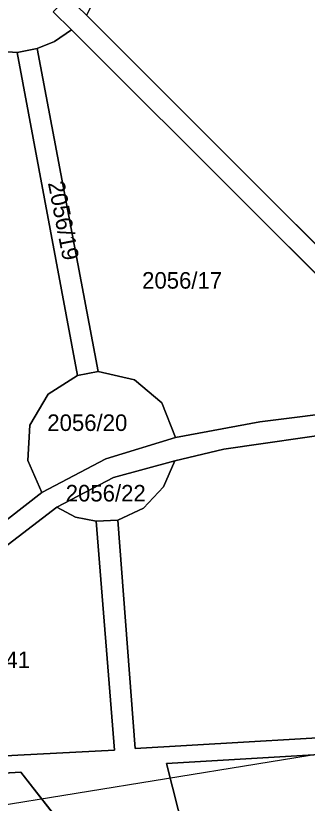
# Model space of a CAD drawing. Extents: x -263423 to -261326, y -1240067 to -1237864.
# Drawn here: x -262316.2 to -262281, y -1239343.6 to -1239248.6 of the extents above; entities that cross this region are included whole.
import ezdxf

# ---------------------------------------------------------------- set-up
doc = ezdxf.new("R2010")
doc.units = 0
for name, color, linetype in [('body_kn', 7, 'Continuous'), ('kladpar_druhypozemkov', 7, 'Continuous'), ('kladpar_hranice', 7, 'Continuous'), ('kladpar_parcelnecisla', 7, 'Continuous'), ('kladpar_plochy', 7, 'Continuous'), ('tarchy_linie', 7, 'Continuous')]:
    doc.layers.add(name, color=color, linetype=linetype)

msp = doc.modelspace()

# ---------------------------------------------------------------- linework, layer by layer
at = {"layer": 'body_kn'}
for p, q in [((-262309.5, -1239250.28), (-262309.5, -1239250.28)), ((-262311.54, -1239251.67), (-262311.54, -1239251.67)), ((-262313.66, -1239252.53), (-262313.66, -1239252.53)), ((-262316.07, -1239253), (-262316.07, -1239253)), ((-262316.07, -1239253), (-262316.07, -1239253)), ((-262286.05, -1239270.11), (-262286.05, -1239270.11)), ((-262286.05, -1239270.11), (-262286.05, -1239270.11)), ((-262287.75, -1239271.93), (-262287.75, -1239271.93)), ((-262306.27, -1239291.52), (-262306.27, -1239291.52)), ((-262306.27, -1239291.52), (-262306.27, -1239291.52)), ((-262308.77, -1239291.99), (-262308.77, -1239291.99)), ((-262308.77, -1239291.99), (-262308.77, -1239291.99)), ((-262301.89, -1239292.49), (-262301.89, -1239292.49)), ((-262312.33, -1239294.25), (-262312.33, -1239294.25)), ((-262298.59, -1239295.3), (-262298.59, -1239295.3)), ((-262314.53, -1239297.96), (-262314.53, -1239297.96)), ((-262286.76, -1239297.59), (-262286.76, -1239297.59)), ((-262296.95, -1239299.48), (-262296.95, -1239299.48)), ((-262296.95, -1239299.48), (-262296.95, -1239299.48)), ((-262291.08, -1239300.87), (-262291.08, -1239300.87)), ((-262305.34, -1239302.04), (-262305.34, -1239302.04)), ((-262314.78, -1239302.26), (-262314.78, -1239302.26)), ((-262297.03, -1239302.28), (-262297.03, -1239302.28)), ((-262297.03, -1239302.28), (-262297.03, -1239302.28)), ((-262304.41, -1239304.31), (-262304.41, -1239304.31)), ((-262298.37, -1239305.43), (-262298.37, -1239305.43)), ((-262313.1, -1239306.12), (-262313.1, -1239306.12)), ((-262313.1, -1239306.12), (-262313.1, -1239306.12)), ((-262311.26, -1239307.88), (-262311.26, -1239307.88)), ((-262311.26, -1239307.88), (-262311.26, -1239307.88)), ((-262300.82, -1239307.98), (-262300.82, -1239307.98)), ((-262309.02, -1239309.07), (-262309.02, -1239309.07)), ((-262306.52, -1239309.56), (-262306.52, -1239309.56)), ((-262306.52, -1239309.56), (-262306.52, -1239309.56)), ((-262303.92, -1239309.44), (-262303.92, -1239309.44)), ((-262304.29, -1239337.19), (-262304.29, -1239337.19)), ((-262301.8, -1239337), (-262301.8, -1239337)), ((-262315.99, -1239337.81), (-262315.99, -1239337.81)), ((-262298.03, -1239338.81), (-262298.03, -1239338.81)), ((-262315.62, -1239339.85), (-262315.62, -1239339.85))]:
    msp.add_line(p, q, dxfattribs=at)
at = {"layer": 'kladpar_druhypozemkov'}
for p, q in [((-262312.16, -1239268.31), (-262312.16, -1239268.31)), ((-262296.77, -1239279.53), (-262296.77, -1239279.53)), ((-262306.42, -1239297.24), (-262306.42, -1239297.24)), ((-262301.51, -1239305.75), (-262301.51, -1239305.75))]:
    msp.add_line(p, q, dxfattribs=at)
at = {"layer": 'kladpar_hranice'}
for points in [[(-262307.12, -1239234.1), (-262306.12, -1239235.83), (-262305.11, -1239240.1), (-262305.66, -1239244.58), (-262307.69, -1239248.51), (-262309.94, -1239246.27), (-262311.7, -1239248.1), (-262309.5, -1239250.28), (-262311.54, -1239251.67), (-262313.66, -1239252.53), (-262316.07, -1239253), (-262319.56, -1239252.77), (-262318.57, -1239249.73), (-262320.92, -1239248.96), (-262321.91, -1239251.97), (-262325.38, -1239249.68), (-262328.02, -1239246.01)], [(-262242.36, -1239245.08), (-262234.8, -1239254.86), (-262246.71, -1239271.73), (-262262.28, -1239293.82), (-262286.05, -1239270.11)], [(-262311.7, -1239248.1), (-262309.94, -1239246.27), (-262307.69, -1239248.51), (-262286.05, -1239270.11), (-262262.28, -1239293.82), (-262260.49, -1239295.6), (-262245.86, -1239310.19), (-262231.78, -1239324.24), (-262230.04, -1239325.98), (-262225.09, -1239330.95), (-262222.27, -1239333.78), (-262223.49, -1239336.03), (-262225.02, -1239334.52), (-262228.55, -1239334.73), (-262236.49, -1239335.19), (-262231.55, -1239328.04)], [(-262231.55, -1239328.04), (-262233.37, -1239326.23), (-262247.47, -1239312.14), (-262261.93, -1239297.83), (-262264.2, -1239295.45), (-262287.75, -1239271.93), (-262309.5, -1239250.28), (-262311.7, -1239248.1)], [(-262286.05, -1239270.11), (-262307.69, -1239248.51)], [(-262306.27, -1239291.52), (-262313.66, -1239252.53), (-262311.54, -1239251.67), (-262309.5, -1239250.28), (-262287.75, -1239271.93), (-262264.2, -1239295.45), (-262275.51, -1239296.17), (-262286.76, -1239297.59), (-262296.95, -1239299.48), (-262298.59, -1239295.3), (-262301.89, -1239292.49), (-262306.27, -1239291.52)], [(-262316.07, -1239253), (-262313.66, -1239252.53), (-262306.27, -1239291.52), (-262308.77, -1239291.99), (-262316.07, -1239253)], [(-262308.77, -1239291.99), (-262312.33, -1239294.25), (-262314.53, -1239297.96), (-262314.78, -1239302.26), (-262313.1, -1239306.12), (-262317.11, -1239309.23), (-262329.79, -1239319), (-262345.14, -1239330.67), (-262335.87, -1239302.53), (-262327.33, -1239276.57), (-262319.56, -1239252.77), (-262316.07, -1239253), (-262308.77, -1239291.99)], [(-262313.1, -1239306.12), (-262314.78, -1239302.26), (-262314.53, -1239297.96), (-262312.33, -1239294.25), (-262308.77, -1239291.99), (-262306.27, -1239291.52), (-262301.89, -1239292.49), (-262298.59, -1239295.3), (-262296.95, -1239299.48), (-262305.34, -1239302.04), (-262313.1, -1239306.12)], [(-262296.95, -1239299.48), (-262286.76, -1239297.59), (-262275.51, -1239296.17), (-262264.2, -1239295.45), (-262261.93, -1239297.83), (-262276.56, -1239298.78), (-262291.08, -1239300.87), (-262297.03, -1239302.28), (-262304.41, -1239304.31), (-262311.26, -1239307.88), (-262328.27, -1239320.88), (-262346.55, -1239334.9), (-262345.14, -1239330.67), (-262329.79, -1239319), (-262317.11, -1239309.23), (-262313.1, -1239306.12), (-262305.34, -1239302.04), (-262296.95, -1239299.48)], [(-262297.03, -1239302.28), (-262291.08, -1239300.87), (-262276.56, -1239298.78), (-262261.93, -1239297.83), (-262247.47, -1239312.14), (-262233.37, -1239326.23), (-262238.39, -1239333.3), (-262268.74, -1239335.06), (-262301.8, -1239337), (-262303.92, -1239309.44), (-262300.82, -1239307.98), (-262298.37, -1239305.43), (-262297.03, -1239302.28)], [(-262311.26, -1239307.88), (-262304.41, -1239304.31), (-262297.03, -1239302.28), (-262298.37, -1239305.43), (-262300.82, -1239307.98), (-262303.92, -1239309.44), (-262306.52, -1239309.56), (-262309.02, -1239309.07), (-262311.26, -1239307.88)], [(-262306.52, -1239309.56), (-262304.29, -1239337.19), (-262315.99, -1239337.81), (-262330.56, -1239338.6), (-262348.07, -1239339.64), (-262346.55, -1239334.9), (-262328.27, -1239320.88), (-262311.26, -1239307.88), (-262309.02, -1239309.07), (-262306.52, -1239309.56)], [(-262366.18, -1239401.59), (-262365.35, -1239398.81), (-262336.83, -1239390.26), (-262320.19, -1239384.34), (-262303.91, -1239377.48), (-262304.56, -1239372.98), (-262303.86, -1239368.5), (-262301.89, -1239364.41), (-262298.79, -1239361.08), (-262307.45, -1239350.28), (-262315.62, -1239339.85), (-262330.54, -1239340.73), (-262348.74, -1239341.74), (-262348.07, -1239339.64), (-262330.56, -1239338.6), (-262315.99, -1239337.81), (-262304.29, -1239337.19), (-262306.52, -1239309.56), (-262303.92, -1239309.44), (-262301.8, -1239337), (-262268.74, -1239335.06), (-262238.39, -1239333.3)], [(-262239.82, -1239335.41), (-262276.1, -1239337.52), (-262298.03, -1239338.81), (-262293.05, -1239358.32), (-262289.03, -1239357.87), (-262284.89, -1239358.56), (-262281.1, -1239360.38), (-262278.07, -1239363.06), (-262266.36, -1239356.1), (-262254.92, -1239348.72), (-262249.37, -1239344.9), (-262244.3, -1239340.43), (-262239.82, -1239335.41)], [(-262293.05, -1239358.32), (-262298.03, -1239338.81), (-262276.1, -1239337.52), (-262239.82, -1239335.41), (-262244.3, -1239340.43), (-262249.37, -1239344.9), (-262254.92, -1239348.72), (-262266.36, -1239356.1), (-262278.07, -1239363.06), (-262281.1, -1239360.38), (-262284.89, -1239358.56), (-262289.03, -1239357.87), (-262293.05, -1239358.32)], [(-262357.92, -1239373.21), (-262348.74, -1239341.74), (-262330.54, -1239340.73), (-262315.62, -1239339.85), (-262307.45, -1239350.28), (-262298.79, -1239361.08), (-262301.89, -1239364.41), (-262303.86, -1239368.5), (-262304.56, -1239372.98), (-262303.91, -1239377.48), (-262320.19, -1239384.34), (-262336.83, -1239390.26), (-262365.35, -1239398.81)]]:
    msp.add_lwpolyline(points, dxfattribs=at)
at = {"layer": 'kladpar_plochy'}
for p, q in [((-262309.5, -1239250.28), (-262311.7, -1239248.1)), ((-262311.7, -1239248.1), (-262309.5, -1239250.28)), ((-262307.69, -1239248.51), (-262286.05, -1239270.11)), ((-262309.5, -1239250.28), (-262311.54, -1239251.67)), ((-262287.75, -1239271.93), (-262309.5, -1239250.28)), ((-262311.54, -1239251.67), (-262313.66, -1239252.53)), ((-262313.66, -1239252.53), (-262316.07, -1239253)), ((-262316.07, -1239253), (-262319.56, -1239252.77)), ((-262286.05, -1239270.11), (-262262.28, -1239293.82)), ((-262264.2, -1239295.45), (-262287.75, -1239271.93)), ((-262306.52, -1239309.56), (-262303.92, -1239309.44)), ((-262304.29, -1239337.19), (-262306.52, -1239309.56)), ((-262303.92, -1239309.44), (-262301.8, -1239337)), ((-262301.8, -1239337), (-262268.74, -1239335.06)), ((-262315.99, -1239337.81), (-262304.29, -1239337.19)), ((-262330.56, -1239338.6), (-262315.99, -1239337.81)), ((-262276.1, -1239337.52), (-262298.03, -1239338.81)), ((-262298.03, -1239338.81), (-262293.05, -1239358.32)), ((-262315.62, -1239339.85), (-262330.54, -1239340.73)), ((-262330.54, -1239340.73), (-262315.62, -1239339.85)), ((-262307.45, -1239350.28), (-262315.62, -1239339.85)), ((-262315.62, -1239339.85), (-262307.45, -1239350.28))]:
    msp.add_line(p, q, dxfattribs=at)
msp.add_lwpolyline([(-262242.36, -1239245.08), (-262234.8, -1239254.86), (-262246.71, -1239271.73), (-262262.28, -1239293.82), (-262286.05, -1239270.11), (-262307.69, -1239248.51)], dxfattribs=at)
for points in [[(-262306.27, -1239291.52), (-262313.66, -1239252.53), (-262311.54, -1239251.67), (-262309.5, -1239250.28), (-262287.75, -1239271.93), (-262264.2, -1239295.45), (-262275.51, -1239296.17), (-262286.76, -1239297.59), (-262296.95, -1239299.48), (-262298.59, -1239295.3), (-262301.89, -1239292.49)], [(-262316.07, -1239253), (-262313.66, -1239252.53), (-262306.27, -1239291.52), (-262308.77, -1239291.99)], [(-262308.77, -1239291.99), (-262312.33, -1239294.25), (-262314.53, -1239297.96), (-262314.78, -1239302.26), (-262313.1, -1239306.12), (-262317.11, -1239309.23), (-262329.79, -1239319), (-262345.14, -1239330.67), (-262335.87, -1239302.53), (-262327.33, -1239276.57), (-262319.56, -1239252.77), (-262316.07, -1239253)], [(-262313.1, -1239306.12), (-262314.78, -1239302.26), (-262314.53, -1239297.96), (-262312.33, -1239294.25), (-262308.77, -1239291.99), (-262306.27, -1239291.52), (-262301.89, -1239292.49), (-262298.59, -1239295.3), (-262296.95, -1239299.48), (-262305.34, -1239302.04)], [(-262296.95, -1239299.48), (-262286.76, -1239297.59), (-262275.51, -1239296.17), (-262264.2, -1239295.45), (-262261.93, -1239297.83), (-262276.56, -1239298.78), (-262291.08, -1239300.87), (-262297.03, -1239302.28), (-262304.41, -1239304.31), (-262311.26, -1239307.88), (-262328.27, -1239320.88), (-262346.55, -1239334.9), (-262345.14, -1239330.67), (-262329.79, -1239319), (-262317.11, -1239309.23), (-262313.1, -1239306.12), (-262305.34, -1239302.04)], [(-262297.03, -1239302.28), (-262291.08, -1239300.87), (-262276.56, -1239298.78), (-262261.93, -1239297.83), (-262247.47, -1239312.14), (-262233.37, -1239326.23), (-262238.39, -1239333.3), (-262268.74, -1239335.06), (-262301.8, -1239337), (-262303.92, -1239309.44), (-262300.82, -1239307.98), (-262298.37, -1239305.43)], [(-262311.26, -1239307.88), (-262304.41, -1239304.31), (-262297.03, -1239302.28), (-262298.37, -1239305.43), (-262300.82, -1239307.98), (-262303.92, -1239309.44), (-262306.52, -1239309.56), (-262309.02, -1239309.07)], [(-262306.52, -1239309.56), (-262304.29, -1239337.19), (-262315.99, -1239337.81), (-262330.56, -1239338.6), (-262348.07, -1239339.64), (-262346.55, -1239334.9), (-262328.27, -1239320.88), (-262311.26, -1239307.88), (-262309.02, -1239309.07)], [(-262293.05, -1239358.32), (-262298.03, -1239338.81), (-262276.1, -1239337.52), (-262239.82, -1239335.41), (-262244.3, -1239340.43), (-262249.37, -1239344.9), (-262254.92, -1239348.72), (-262266.36, -1239356.1), (-262278.07, -1239363.06), (-262281.1, -1239360.38), (-262284.89, -1239358.56), (-262289.03, -1239357.87)]]:
    msp.add_lwpolyline(points, close=True, dxfattribs=at)
at = {"layer": 'tarchy_linie'}
msp.add_lwpolyline([(-262401.55, -1239333.58), (-262395.56, -1239339.61), (-262347.8, -1239341.9), (-262319.88, -1239344.16), (-262276.2, -1239337.07), (-262224.63, -1239332.93)], dxfattribs=at)

# ---------------------------------------------------------------- texts
at = {"layer": 'kladpar_parcelnecisla'}
msp.add_text('2056/19', height=2, rotation=281, dxfattribs=at).set_placement((-262312.357, -1239268.736))
for s, p in [('2056/17', (-262300.967, -1239281.5)), ('2056/20', (-262312.422, -1239298.68)), ('2056/22', (-262310.197, -1239307.19)), ('2056/41', (-262324.175, -1239327.3))]:
    msp.add_text(s, height=2, dxfattribs=at).set_placement(p)

doc.saveas('drawing.dxf')
